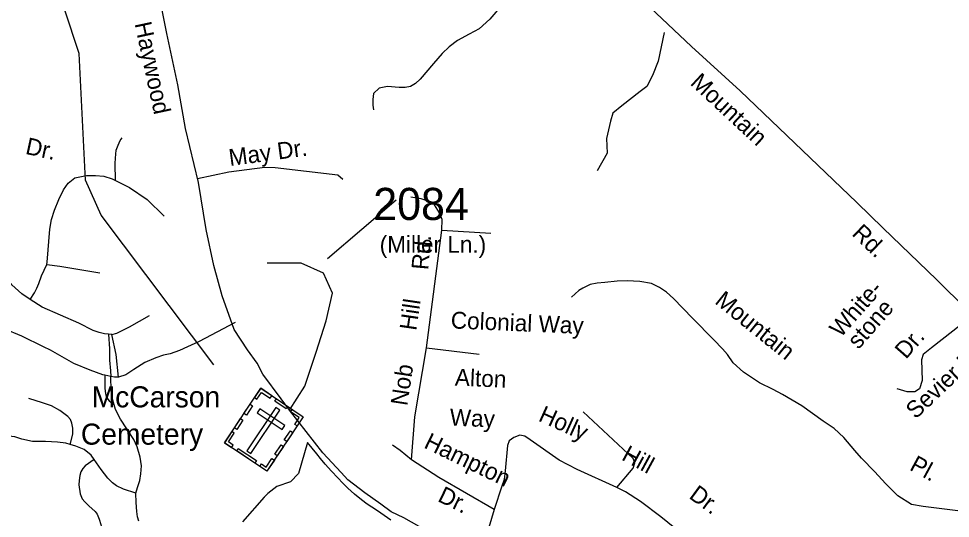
# Model space of a CAD drawing. Extents: x 884530 to 1028605, y 526725 to 653634.
# Drawn here: x 955197 to 958822, y 599051 to 600996 of the extents above; entities that cross this region are included whole.
import ezdxf

# ---------------------------------------------------------------- set-up
doc = ezdxf.new("R2010")
doc.units = 0
for name, color, linetype in [('Exist Boundary Political City Limit New', 7, 'Continuous'), ('Exist Cultural Cemetery CELL', 7, 'Continuous'), ('Exist Cultural Cemetery Label', 7, 'Continuous'), ('Exist Hydrographic Creek Single Shore', 7, 'Continuous'), ('Exist Road Non-System Type 51', 7, 'Continuous'), ('Exist Road Non-System Type 51 Label', 7, 'Continuous'), ('Exist Road Primary NC Attributed', 7, 'Continuous'), ('Exist Road Primary NC Label', 7, 'Continuous'), ('Exist Road Secondary Type 51 Attributed', 7, 'Continuous'), ('Exist Road Secondary Type 51 Label', 7, 'Continuous'), ('Exist Road Secondary Type 51 Number Label', 7, 'Continuous'), ('Map Preparation Boundary City Limit Buffer Line', 7, 'Continuous')]:
    doc.layers.add(name, color=color, linetype=linetype)

msp = doc.modelspace()

# ---------------------------------------------------------------- linework, layer by layer
at = {"layer": 'Exist Boundary Political City Limit New'}
msp.add_lwpolyline([(956645.2, 599044.1), (956593.8, 599079.6), (956571.2, 599094.1), (956553.6, 599105.6), (956530.9, 599122.9), (956504.2, 599145.4), (956478.4, 599168.8), (956458.1, 599188.1), (956438.8, 599208), (956414.2, 599234.5), (956390.1, 599261.7), (956371.2, 599283.7), (956357, 599301.2), (956339.1, 599323.9), (956321, 599346.4), (956286.6, 599225.3), (956254.4, 599192.3), (956201.2, 599174.6), (956167.2, 599147.6), (956152.1, 599133.8), (956068.8, 599037.2)], dxfattribs=at)
at = {"layer": 'Exist Cultural Cemetery CELL'}
for points in [[(956139, 599556.8), (956304.6, 599446.3), (956163.3, 599234.5), (955997.7, 599345)], [(956114.9, 599520.7), (956124.4, 599514.4), (956142.3, 599541.2), (956176, 599518.7), (956182.2, 599528), (956139, 599556.8)], [(956200.6, 599515.6), (956243.7, 599486.9), (956237.4, 599477.4), (956194.3, 599506.2)], [(956073.8, 599459.1), (956097.8, 599495.1), (956107.3, 599488.8), (956083.2, 599452.8)], [(956213.4, 599471.9), (956197.9, 599482.3), (956085.3, 599313.6), (956100.8, 599303.2)], [(956135.2, 599477.5), (956124.8, 599462), (956222.7, 599396.6), (956233.1, 599412.2)], [(956280.6, 599410.2), (956271.1, 599416.5), (956289, 599443.2), (956255.3, 599465.7), (956261.4, 599475), (956304.6, 599446.2)], [(956036.4, 599403.2), (956060.5, 599439.2), (956070, 599432.9), (956045.9, 599396.8)], [(956025.2, 599326.7), (956031.6, 599336.2), (956013.3, 599348.4), (956035.7, 599382), (956026.4, 599388.2), (955997.6, 599345)], [(956230.5, 599355.7), (956254.6, 599391.7), (956264, 599385.4), (956240, 599349.4)], [(956193.9, 599300.9), (956218, 599336.9), (956227.4, 599330.6), (956203.4, 599294.6)], [(956051.8, 599322.6), (956122.4, 599275.5), (956116.1, 599266), (956045.5, 599313.1)], [(956135.7, 599252.9), (956142.1, 599262.4), (956160.4, 599250.2), (956182.8, 599283.8), (956192.1, 599277.6), (956163.3, 599234.5)]]:
    msp.add_lwpolyline(points, close=True, dxfattribs=at)
at = {"layer": 'Exist Hydrographic Creek Single Shore'}
msp.add_lwpolyline([(955956.7, 599647.8), (955519, 600230.9), (955457.1, 600366.7), (955433, 600859.5), (955320.3, 601203), (955322.9, 601737.9), (955300.6, 601813.8), (954656.8, 602463.4), (954149.3, 602780.5), (953918.7, 602911.4), (953475.9, 603255), (953189.6, 603458.6), (953033.8, 603630)], dxfattribs=at)
at = {"layer": 'Exist Road Non-System Type 51'}
for p, q in [((956783.8, 599714.5), (956843.7, 600172.1)), ((956843.7, 600172.1), (957033.9, 600160.9)), ((956783.8, 599714.5), (956989.2, 599690.4)), ((957046.7, 599084.6), (956986.2, 598880.5))]:
    msp.add_line(p, q, dxfattribs=at)
for points in [[(957173.7, 601257.3), (957158.3, 601197.4), (957119, 601113.7), (957083.2, 601056.5), (957030.2, 600994.1), (956988.3, 600955.6), (956949.8, 600935.1), (956904.6, 600911.2), (956872.1, 600886.4), (956844.8, 600859.9), (956811.5, 600821.5), (956759.7, 600759.5), (956740.5, 600743.8), (956721.7, 600731.8), (956701.2, 600728.3), (956677.3, 600728.3), (956632.8, 600731.8), (956599.5, 600724.9), (956578.1, 600704.4), (956575.6, 600680.5), (956575.6, 600659.1), (956578.1, 600641.2)], [(957708.9, 600941.3), (957684.9, 600830.2), (957663.6, 600773.8), (957640.5, 600731.9), (957615.7, 600711.5), (957543.7, 600655.9), (957508.9, 600627.7), (957499.5, 600596.9), (957484.1, 600529.4), (957486.7, 600472.2), (957448.3, 600403.8)], [(955574.1, 600365.3), (955572.6, 600432.2), (955574.7, 600453), (955575.7, 600467.7), (955576.8, 600484.4), (955584, 600503.2), (955592.4, 600520.9), (955599.7, 600532.4)], [(955242.4, 599903), (955209.4, 599925.1), (955170.3, 599959.1), (955126.4, 600019.2), (955072.3, 600094.7), (955030.1, 600161.7), (955017.8, 600187.4), (955011.2, 600208.4), (955005.2, 600235.4), (954999.2, 600265.4), (954999.2, 600296.4), (954998.2, 600395.6)], [(955307.1, 600039.2), (955308.2, 600048.4), (955318.3, 600175.7), (955325.7, 600214.5), (955336.8, 600249.7), (955353.4, 600292.2), (955371.9, 600329.2), (955389.5, 600355.1), (955416.4, 600375.5), (955461.7, 600384.8), (955496, 600385.7), (955529.3, 600382), (955560.7, 600371.8), (955574.1, 600365.3)], [(955893, 600373.5), (956015.6, 600399.3), (956155.2, 600417), (956195.1, 600416.2), (956439.3, 600387.3), (956458.5, 600370.9)], [(955574.1, 600365.3), (955629.1, 600338.5), (955697.6, 600292.2), (955763.3, 600227.5)], [(956843.7, 600172.1), (956844.6, 600213.5), (956834.5, 600240.2), (956814.5, 600270.4), (956799.6, 600283), (956763.5, 600294.9), (956722.9, 600300.9)], [(955242.4, 599903), (955259.4, 599929.1), (955268.5, 599947.1), (955275.4, 599965.1), (955286.4, 599995.2), (955307.1, 600039.2)], [(955307.1, 600039.2), (955357.6, 600032.1), (955513.3, 600006.5)], [(958912.8, 599072.6), (958716.3, 599096.4), (958671, 599105), (958617.2, 599138.3), (958569.3, 599186.2), (958527.4, 599231.5), (958476.2, 599284.5), (958449.7, 599314.4), (958407.8, 599365.7), (958369.4, 599400), (958327.5, 599428.9), (958243.8, 599488.7), (958168.6, 599533.1), (958132.1, 599552.2), (958078.8, 599578.4), (958016.5, 599620.3), (957977.1, 599656.1), (957954.8, 599688.2), (957935.3, 599710), (957901.3, 599745.6), (957819.1, 599829.6), (957745.1, 599906.6), (957717.4, 599931.3), (957690.2, 599949.1), (957659.6, 599964.4), (957613.6, 599972), (957563.9, 599975.8), (957525.7, 599973.6), (957477.5, 599968.2), (957447.3, 599966), (957420.4, 599960.7), (957391.7, 599946.9), (957376.3, 599937.5), (957348.5, 599912)], [(955559.7, 599766.9), (955546.9, 599767.8), (955530.7, 599768.9), (955510.7, 599774), (955487.7, 599782), (955431.7, 599811), (955289.5, 599873.1), (955242.4, 599903)], [(955556.5, 599603), (955544, 599605.3), (955532.5, 599608), (955524.7, 599609.8), (955475.7, 599627.8), (955412.6, 599653.8), (955321.5, 599704.9), (955293.5, 599718.9), (955210.4, 599759.9), (955141.3, 599789), (955085.2, 599803), (955031.2, 599809), (954994.2, 599806), (954956.2, 599801), (954930.1, 599795), (954897.1, 599780.9), (954842, 599749.9), (954793, 599722.9)], [(955559.7, 599766.9), (955579.7, 599770.9), (955605.8, 599784), (955628.8, 599796), (955706.9, 599840)], [(956039.1, 599813), (955899.1, 599738.9), (955823.7, 599704.3), (955787.2, 599690.6), (955760.7, 599686), (955730.6, 599676), (955688.6, 599656.9), (955644.8, 599629.5), (955614.8, 599608.8), (955585.8, 599599.8)], [(958903.1, 599834.7), (958748.9, 599715), (958728.6, 599699.3), (958716.1, 599688.6), (958708.9, 599667.1), (958712.1, 599587.7), (958701.1, 599554.9), (958683.4, 599542.6), (958653.3, 599542.6), (958615.1, 599554.9)], [(955546.9, 599767.8), (955550.7, 599709.9), (955550.7, 599665.9), (955554.7, 599624.8), (955556.5, 599603)], [(955585.8, 599599.8), (955576.7, 599688.9), (955559.7, 599766.9)], [(955397.8, 599338.4), (955381.2, 599343.4), (955348.4, 599347.2), (955302, 599349.2), (955251.8, 599349.2), (955209.3, 599358.8), (955182.3, 599368.5), (955147.5, 599372.3), (955093.4, 599372.3), (955041.4, 599372.3), (954977.6, 599389.7), (954906.1, 599426.4), (954832.7, 599474.7), (954817.2, 599499.8), (954811.4, 599528.8), (954811.4, 599553.9), (954823.1, 599577.1), (954828.9, 599598.3), (954832.7, 599619.6), (954834.7, 599648.5), (954827, 599669.7), (954793, 599722.9)], [(956725.4, 599279.1), (956738.3, 599445.6), (956783.8, 599714.5)], [(955532.5, 599608), (955533.1, 599556.4), (955535, 599537.2), (955537.8, 599525.4), (955543.7, 599514.9), (955550, 599508.3), (955568.3, 599493.2)], [(955653.8, 599148.4), (955659.8, 599171.4), (955668.8, 599198.4), (955672.8, 599224.4), (955674.8, 599254.5), (955669.8, 599289.5), (955658.8, 599329.5), (955644.8, 599357.6), (955593.8, 599436.6), (955573.8, 599474.7), (955568.3, 599493.2), (955560.8, 599519.7), (955557.7, 599548.8), (955556.5, 599603)], [(955585.8, 599599.8), (955570.3, 599600.6), (955556.5, 599603)], [(955397.8, 599338.4), (955408.3, 599378.1), (955408.3, 599401.3), (955404.4, 599420.6), (955398.7, 599436.1), (955388.9, 599447.7), (955358.1, 599470.8), (955325.1, 599488.3), (955290.4, 599499.8), (955236.4, 599517.2)], [(957524, 599171.3), (957588.1, 599246.4), (957594.2, 599267.2), (957587.7, 599284.2), (957393.4, 599464.7)], [(957524, 599171.3), (957370.3, 599240.5), (957299.5, 599277.7), (957187.5, 599356), (957167, 599370.8), (957147.3, 599374.4), (957124, 599366), (957105.5, 599352.6), (957099.2, 599334.7), (957090.5, 599235.4), (957085.4, 599202), (957076.8, 599175.9), (957046.7, 599084.6)], [(955491.7, 599279.6), (955479.7, 599297), (955452.7, 599318.2), (955419.8, 599331.8), (955397.8, 599338.4)], [(956725.4, 599279.1), (956682, 599314.6), (956651.5, 599335.9)], [(955491.7, 599279.6), (955456.6, 599254.5), (955446.8, 599244.9), (955439.2, 599231.4), (955435.4, 599217.8), (955433.4, 599198.5), (955431.5, 599181.1), (955437.2, 599146.4), (955444.9, 599127.1), (955454.6, 599115.5), (955470, 599100), (955495.1, 599076.9), (955502.8, 599067.2), (955510.6, 599047.9), (955516.5, 599026.6), (955524.2, 598989.9), (955537.6, 598939.8), (955547.3, 598914.6), (955572.4, 598885.6), (955601.4, 598847), (955616.8, 598800.7)], [(955653.8, 599148.4), (955605.2, 599163.7), (955578.2, 599177.3), (955562.7, 599188.9), (955544, 599206.7), (955518.3, 599241), (955491.7, 599279.6)], [(957046.7, 599084.6), (956831.5, 599209.9), (956725.4, 599279.1)], [(957504.2, 598499.6), (957703.5, 598747), (957783.5, 598849.7), (957808, 598885.9), (957814.6, 598916.5), (957812.6, 598943.2), (957806.8, 598956.9), (957771.1, 598995.3), (957696.1, 599056.7), (957616.4, 599115.9), (957558.5, 599153.3), (957524, 599171.3)], [(955664.7, 599039.9), (955660.2, 599056), (955656.8, 599077.2), (955654.8, 599112.3), (955653.8, 599148.4)]]:
    msp.add_lwpolyline(points, dxfattribs=at)
at = {"layer": 'Exist Road Primary NC Attributed'}
for points in [[(956250.5, 599471.2), (956218.8, 599516.4), (956147.8, 599612.4), (956125.6, 599654.6), (956087.1, 599706.9), (956035.4, 599785.9), (955988.7, 599916.9), (955956, 600034.4), (955927, 600175.5), (955896.8, 600358.5), (955846.9, 600568.2), (955816.9, 600738.2), (955773.9, 600937.3), (955732.9, 601146.8), (955688.8, 601283.5)], [(957661, 598351.1), (957607.7, 598405.8), (957528.1, 598476.6), (957447.1, 598549.6), (957322.9, 598661.8), (957226.5, 598735.1), (957154, 598780), (957062.7, 598841.6), (957031.5, 598860.7), (956924.1, 598928.6), (956844.7, 598968.3), (956695.8, 599052.8), (956646.5, 599076.6), (956606.6, 599106.3), (956544, 599150.2), (956477.8, 599201.2), (956452.1, 599229.6), (956380.1, 599305.2), (956250.5, 599471.2)]]:
    msp.add_lwpolyline(points, dxfattribs=at)
at = {"layer": 'Exist Road Secondary Type 51 Attributed'}
for points in [[(955840.4, 601803), (956181, 601677.3), (956345.9, 601603.1), (956513, 601524.9), (956818, 601398.6), (956968.3, 601362.6), (956996.2, 601353.7), (957096.8, 601314.2), (957175.7, 601279.4), (957229, 601261.6), (957375.3, 601208.4), (957454.3, 601177.8), (957479.9, 601166.9), (957532.8, 601131), (957585.4, 601089.1), (957597.1, 601082.7), (957645.9, 601044.9), (957653.6, 601038.7), (957814.4, 600887.1), (958004.6, 600714.4), (958457.9, 600280.3), (958560.6, 600180.8), (958767.5, 599980.5), (959122.6, 599629.2)], [(956250.5, 599471.2), (956310.8, 599565.4), (956355, 599698.1), (956393.7, 599819.8), (956418.6, 599927.6), (956382.7, 600005), (956297, 600043.7), (956164.4, 600043.7)]]:
    msp.add_lwpolyline(points, dxfattribs=at)
at = {"layer": 'Exist Road Secondary Type 51 Number Label'}
msp.add_lwpolyline([(956398.5, 600061.9), (956666.1, 600290.2)], dxfattribs=at)
at = {"layer": 'Map Preparation Boundary City Limit Buffer Line'}
msp.add_lwpolyline([(956645.2, 599044.1), (956593.8, 599079.6), (956571.2, 599094.1), (956553.6, 599105.6), (956530.9, 599122.9), (956504.2, 599145.4), (956478.4, 599168.8), (956458.1, 599188.1), (956438.8, 599208), (956414.2, 599234.5), (956390.1, 599261.7), (956371.2, 599283.7), (956357, 599301.2), (956339.1, 599323.9), (956321, 599346.4), (956286.6, 599225.3), (956254.4, 599192.3), (956201.2, 599174.6), (956167.2, 599147.6), (956152.1, 599133.8), (956068.8, 599037.2)], dxfattribs=at)

# ---------------------------------------------------------------- texts
at = {"layer": 'Exist Cultural Cemetery Label'}
for s, p in [('McCarson', (955481.6, 599482.6)), ('Cemetery', (955439.5, 599337.5))]:
    msp.add_text(s, height=82.02, dxfattribs=at).set_placement(p)
at = {"layer": 'Exist Road Non-System Type 51 Label'}
for s, height, rotation, p in [('Dr.', 65.62, 347.7254, (955220.6, 600469.9)), ('May Dr.', 65.62, 7.6868, (956019.2, 600421.8)), ('Rd.', 65.62, 84.9711, (956790.5, 600015.8)), ('White-', 65.62, 48.6568, (958395.2, 599751.2)), ('Mountain', 65.62, 321.1579, (957901.6, 599889.7)), ('Hill', 65.62, 81.5742, (956743.8, 599779.3)), ('stone', 65.62, 48.6568, (958464.2, 599706)), ('Colonial Way', 65.617, 357.5395, (956877.4, 599790.3)), ('Dr.', 65.62, 48.6568, (958648.9, 599667.6)), ('Sevier Dr.', 65.62, 43.6036, (958686.6, 599434.3)), ('Nob', 65.62, 81.2878, (956708.7, 599486.4)), ('Alton', 65.62, 357.5395, (956893.5, 599567.7)), ('Holly', 65.62, 335.6244, (957215.4, 599431.9)), ('Way', 65.62, 357.5395, (956873.2, 599412)), ('Hampton', 65.62, 334.1377, (956769.9, 599327.3)), ('Hill', 65.62, 331.4303, (957539, 599280.5)), ('Pl.', 65.62, 331.4625, (958659.2, 599241.1)), ('Dr.', 65.62, 334.1377, (956823.7, 599118.9)), ('Dr.', 65.62, 323.7838, (957801.4, 599131.7))]:
    msp.add_text(s, height=height, rotation=rotation, dxfattribs=at).set_placement(p)
at = {"layer": 'Exist Road Primary NC Label'}
msp.add_text('Haywood', height=65.62, rotation=282.1684, dxfattribs=at).set_placement((955648, 600976.3))
at = {"layer": 'Exist Road Secondary Type 51 Label'}
for s, rotation, p in [('Mountain', 317.129, (957806.5, 600741.5)), ('Rd.', 316.3196, (958435.2, 600154.7))]:
    msp.add_text(s, height=65.62, rotation=rotation, dxfattribs=at).set_placement(p)
msp.add_text('(Miller Ln.)', height=65.617, dxfattribs=at).set_placement((956601.8, 600084.2))
at = {"layer": 'Exist Road Secondary Type 51 Number Label'}
msp.add_text('2084', height=125, dxfattribs=at).set_placement((956576.7, 600212))

doc.saveas('drawing.dxf')
